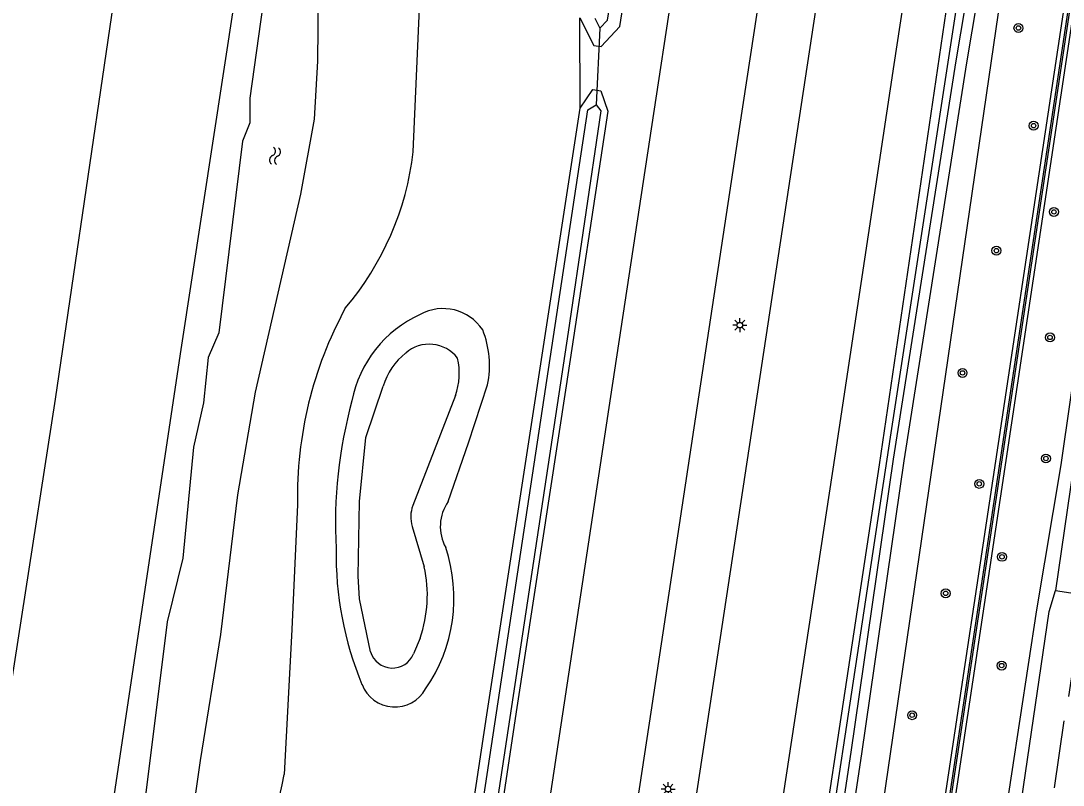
# Model space of a CAD drawing. Extents: x 124000 to 128010, y 398999 to 403000.
# Drawn here: x 126267.4 to 126361, y 399794.3 to 399862.9 of the extents above; entities that cross this region are included whole.
import ezdxf

# ---------------------------------------------------------------- set-up
doc = ezdxf.new("R2010")
doc.units = 0
for name, color, linetype in [('gg-afsc-geluidsscherm', 7, 'Continuous'), ('gg-afsc-hekwerk', 7, 'Continuous'), ('gg-bbg-luifel en loopbrug', 7, 'Continuous'), ('gg-knt-BGT kruinlijn', 7, 'Continuous'), ('gg-knt-bovenkant onderkant talud', 7, 'Continuous'), ('gg-knt-verharding', 7, 'Continuous'), ('gg-kntw-bovenkant insteek waterloop', 7, 'Continuous'), ('gg-kntw-waterlijn', 7, 'Continuous'), ('gg-kwrk-duiker nz buis', 7, 'Continuous'), ('gt-grn-groengrens', 7, 'Continuous'), ('gt-symb-boom', 7, 'Continuous'), ('gt-symb-lichtmast', 7, 'Continuous'), ('gt-symb-watersymbool', 7, 'Continuous'), ('gx-grn-maaiveld', 7, 'Continuous')]:
    doc.layers.add(name, color=color, linetype=linetype)

# ---------------------------------------------------------------- blocks, each defined once
blk = doc.blocks.new('gt0-LMAST')
at = {"layer": 'gt-symb-lichtmast'}
for p, q in [((-0.182, 0.173), (-0.447, 0.438)), ((-0.005, 0.246), (-0.005, 0.621)), ((0.172, 0.173), (0.437, 0.438)), ((-0.255, -0.004), (-0.63, -0.004)), ((-0.182, -0.181), (-0.447, -0.446)), ((-0.005, -0.254), (-0.005, -0.629)), ((0.437, -0.446), (0.172, -0.181)), ((0.245, -0.004), (0.62, -0.004))]:
    blk.add_line(p, q, dxfattribs=at)
blk.add_circle((-0.005, -0.004), 0.25, dxfattribs=at)
blk = doc.blocks.new('gt0-BOOM')
at = {"layer": 'gt-symb-boom'}
for radius in [0.4, 0.2]:
    blk.add_circle((0, 0), radius, dxfattribs=at)
blk = doc.blocks.new('gt0-WA')
at = {"layer": 'gt-symb-watersymbool'}
for centre, start, end in [((-0.323, 0.022), 28.07249, 151.92751), ((0.427, 0.422), 208.07248, 331.92751), ((-0.323, -0.428), 28.07249, 151.92751), ((0.427, -0.028), 208.07248, 331.92751)]:
    blk.add_arc(centre, 0.425, start, end, dxfattribs=at)

msp = doc.modelspace()

# ---------------------------------------------------------------- linework, layer by layer
at = {"layer": 'gg-afsc-geluidsscherm'}
for points in [[(126433.522, 399396.193), (126294.266, 399417.89), (126294.312, 399418.568), (126384.69, 400018.495), (126392.393, 400081.874), (126401.389, 400173.179), (126405.812, 400237.067), (126415.183, 400254.387), (126416.933, 400270.191), (126421.505, 400378.061), (126422.448, 400394.046), (126423.962, 400411.149), (126518.093, 400411.476), (126531.613, 400399.449), (126531.513, 400399.337)], [(126433.522, 399396.193), (126433.545, 399396.341), (126294.438, 399418.015), (126294.46, 399418.546), (126384.838, 400018.472), (126392.542, 400081.856), (126401.538, 400173.164), (126405.962, 400237.057), (126415.315, 400254.315), (126417.082, 400270.175), (126421.655, 400378.055), (126422.598, 400394.037), (126424.098, 400410.986), (126518.093, 400411.326), (126531.513, 400399.337)]]:
    msp.add_lwpolyline(points, dxfattribs=at)
at = {"layer": 'gg-afsc-hekwerk'}
msp.add_line((126361.845, 399822.703), (126360.254, 399811.76), dxfattribs=at)
msp.add_lwpolyline([(126360.254, 399811.76), (126362.804, 399811.383), (126361.44, 399802.273)], dxfattribs=at)
at = {"layer": 'gg-bbg-luifel en loopbrug'}
msp.add_line((126361.022, 399800.085), (126360.153, 399794.053), dxfattribs=at)
at = {"layer": 'gg-knt-BGT kruinlijn'}
for points in [[(126300.242, 399460.061), (126317.155, 399573.618), (126327.853, 399643.472), (126345.991, 399764.256), (126377.209, 399971.201), (126384.168, 400018.601), (126391.597, 400079.17), (126401.015, 400171.969), (126405.272, 400237.075), (126405.836, 400239.447)], [(126405.997, 400230.826), (126401.252, 400165.313), (126397.513, 400125.164), (126394.977, 400098.805), (126384.91, 400016.956), (126372.958, 399936.144), (126361.724, 399862.808), (126350.889, 399790.817), (126334.29, 399679.75), (126332.168, 399665.424)]]:
    msp.add_lwpolyline(points, dxfattribs=at)
at = {"layer": 'gg-knt-bovenkant onderkant talud'}
msp.add_lwpolyline([(126293.229, 399462.196), (126310.804, 399577.419), (126321.785, 399641.664), (126324.83, 399661.281), (126341.384, 399769.192), (126355.148, 399863.606), (126371.991, 399972.892), (126378.989, 400019.753), (126385.648, 400077.466), (126395.494, 400171.208), (126398.482, 400218.678), (126399.195, 400237.176), (126399.855, 400244.875), (126401.075, 400247.387), (126403.954, 400253.411), (126406.57, 400258.304), (126407.848, 400260.608), (126408.109, 400271.651), (126414.004, 400375.395), (126416.291, 400410.556)], dxfattribs=at)
at = {"layer": 'gg-knt-verharding'}
msp.add_line((126324.228, 399854.576), (126328.972, 399885.774), dxfattribs=at)
for points in [[(126362.338, 400063.259), (126359.322, 400038.969), (126356.097, 400014.658), (126352.786, 399991.038), (126348.167, 399960.242), (126342.875, 399925.334), (126331.92, 399853.409)], [(126367.407, 400062.712), (126364.322, 400037.875), (126361.171, 400013.803), (126357.829, 399990.064), (126353.282, 399959.93), (126347.871, 399924.53), (126341.915, 399884.96), (126328.842, 399798.709), (126320.556, 399744.349), (126316.646, 399718.33), (126308.838, 399667.237), (126306.683, 399653.03)], [(126375.086, 400061.828), (126371.995, 400036.99), (126368.895, 400013.208), (126365.235, 399987.425), (126360.949, 399959.247), (126355.621, 399923.874), (126349.501, 399883.525), (126345.75, 399858.978), (126340.485, 399824.032), (126332.179, 399769.496), (126320.274, 399690.665), (126316.376, 399665.179), (126314.314, 399651.556)], [(126281.268, 399569.207), (126281.051, 399569.25), (126283.729, 399587.86), (126287.911, 399615.007), (126291.464, 399638.179), (126299.727, 399693.107), (126303.929, 399720.402), (126307.85, 399746.666), (126311.948, 399773.59), (126316.059, 399800.688), (126320.368, 399829.194), (126324.228, 399854.576)], [(126331.92, 399853.409), (126327.954, 399827.368), (126323.796, 399799.859), (126319.554, 399771.955), (126315.486, 399744.891), (126311.525, 399718.81), (126307.36, 399691.657), (126303.905, 399668.386), (126299.079, 399637.02), (126295.467, 399613.062), (126291.549, 399586.917), (126288.696, 399568.194), (126288.482, 399568.234)]]:
    msp.add_lwpolyline(points, dxfattribs=at)
at = {"layer": 'gg-kntw-bovenkant insteek waterloop'}
for points in [[(126323.031, 399662.04), (126321.74, 399660.117), (126320.587, 399660.289), (126320.014, 399662.511), (126332.334, 399743.098), (126336.188, 399768.41), (126344.467, 399823.06), (126353.306, 399883.083), (126359.695, 399923.364), (126365.113, 399959.07), (126369.177, 399986.373), (126372.735, 400012.848), (126375.768, 400035.991), (126379.045, 400062.476), (126382.001, 400085.384), (126384.826, 400114.553), (126387.163, 400137.912), (126389.716, 400166.128), (126391.77, 400193.942), (126393.76, 400220.612), (126395.587, 400247.464), (126396.695, 400267.432)], [(126317.581, 399863.158), (126318.828, 399860.675), (126319.481, 399860.601), (126321.177, 399862.405), (126325.555, 399890.162), (126330.868, 399925.771), (126336.457, 399962.325), (126341.315, 399993.628), (126344.365, 400016.138), (126347.639, 400040.852), (126350.587, 400064.573), (126353.621, 400089.803), (126355.938, 400111.627), (126355.454, 400112.642), (126353.199, 400112.989), (126352.142, 400111.871)], [(126302.638, 399851.147), (126303.293, 399866.099), (126304.773, 399890.57), (126304.46, 399912.164), (126308.435, 399940.097), (126309.927, 399953.52), (126313.146, 399970.84), (126316.741, 399988.586), (126319.864, 400006.486), (126322.689, 400024.574), (126324.444, 400045.769), (126326.04, 400057.573), (126328.365, 400070.795), (126329.367, 400076.963)], [(126323.031, 399662.04), (126327.041, 399690.098), (126334.838, 399742.841), (126338.537, 399768.285), (126342.893, 399797.119), (126346.686, 399823.411), (126352.294, 399859.144), (126356.486, 399884.03), (126360.061, 399908.445), (126363.653, 399932.302), (126367.208, 399956.505), (126370.042, 399973.218), (126373.244, 399995.515), (126376.51, 400018.7), (126379.574, 400041.751), (126382.631, 400066.119), (126383.672, 400073.796)], [(126337.653, 399672.667), (126358.597, 399810.023), (126360.759, 399823.044), (126366.579, 399863.454), (126372.003, 399897.554), (126376.599, 399928.428), (126377.154, 399929.924)], [(126317.618, 399855.075), (126318.76, 399856.738), (126319.46, 399856.629), (126320.082, 399854.802), (126316.349, 399830.149), (126311.93, 399801.263), (126307.86, 399774.167), (126303.737, 399747.188), (126299.827, 399721.306), (126295.605, 399693.625), (126291.763, 399668.142), (126290.492, 399666.397), (126289.867, 399666.451), (126288.925, 399668.523)], [(126288.925, 399668.523), (126293.047, 399693.714), (126297.317, 399721.262), (126301.198, 399746.908), (126305.359, 399774.843), (126309.227, 399800.62), (126317.618, 399855.075)], [(126305.771, 399819.757), (126307.598, 399825.03), (126309.299, 399830.228)], [(126292.253, 399819.505), (126291.745, 399808.259), (126291.053, 399795.254)], [(126339.685, 399673.178), (126359.685, 399809.893), (126360.254, 399811.76)]]:
    msp.add_lwpolyline(points, dxfattribs=at)
for centre, radius, start, end in [((126276.214, 399854.277), 26.609, 319.78812, 353.24398), ((126327.527, 399820.239), 35.282, 151.45548, 181.19194), ((126305.315, 399832.799), 4.273, 33.84631, 118.84183), ((126307.664, 399826.769), 10.722, 114.28746, 169.14659), ((126300.766, 399831.973), 8.709, 348.44279, 21.59955), ((126337.112, 399817.796), 41.461, 164.62577, 183.10073), ((126308.94, 399817.516), 3.882, 144.73032, 209.11595), ((126326.373, 399815.053), 30.667, 179.06578, 202.46446), ((126291.961, 399811.092), 14.325, 325.3425, 18.4555), ((126300.981, 399804.484), 3.163, 201.3073, 330.89806), ((126217.542, 399809.891), 74.954, 337.08119, 348.73881)]:
    msp.add_arc(centre, radius, start, end, dxfattribs=at)
at = {"layer": 'gg-kntw-waterlijn'}
for p, q in [((126306.415, 399829.269), (126302.591, 399819.392)), ((126302.529, 399817.523), (126303.621, 399813.892)), ((126303.24, 399807.507), (126302.66, 399806.08))]:
    msp.add_line(p, q, dxfattribs=at)
for points in [[(126322.073, 399662.408), (126321.351, 399661.331), (126321.033, 399662.562), (126332.954, 399743.212), (126336.808, 399768.525), (126345.446, 399825.528), (126354.295, 399882.932), (126360.683, 399923.211), (126366.102, 399958.921), (126370.167, 399986.233), (126373.726, 400012.716), (126376.76, 400035.865), (126380.037, 400062.351), (126382.262, 400073.983), (126384.138, 400089.122), (126386.6, 400114.4), (126388.846, 400137.708), (126391.398, 400165.952), (126393.748, 400192.659), (126395.378, 400220.459), (126397.199, 400247.7), (126398.164, 400265.142), (126398.387, 400267.099)], [(126396.316, 400215.111), (126394.753, 400190.156), (126392.641, 400165.901), (126390.957, 400143.335), (126388.243, 400118.036), (126385.3, 400093.236), (126381.639, 400066.248), (126378.582, 400041.879), (126375.519, 400018.836), (126372.254, 399995.656), (126369.054, 399973.373), (126366.22, 399956.661), (126362.664, 399932.449), (126359.072, 399908.592), (126355.498, 399884.186), (126351.307, 399859.305), (126345.697, 399823.56), (126341.904, 399797.265), (126337.548, 399768.432), (126333.849, 399742.986), (126326.051, 399690.242), (126322.073, 399662.408)], [(126318.93, 399863.146), (126319.381, 399862.247), (126320.049, 399862.957), (126324.369, 399890.344), (126329.681, 399925.95), (126331.53, 399938.902), (126334.703, 399955.728), (126339.435, 399989.378), (126340.341, 399995.257), (126342.904, 400014.17)], [(126317.255, 400001.859), (126314.589, 399987.123), (126310.284, 399966.205), (126307.515, 399946.726), (126306.257, 399937.879), (126302.522, 399915.128), (126301.892, 399907.976), (126299.75, 399890.866), (126297.203, 399883.707), (126295.189, 399873.597), (126294.112, 399865.242), (126294.05, 399859.295), (126293.727, 399854.072), (126292.528, 399847.351), (126288.445, 399829.583), (126286.874, 399820.368), (126285.328, 399807.817), (126283.511, 399796.5), (126282.274, 399787.932)], [(126304.395, 399965.262), (126303.919, 399962.894), (126303.241, 399958.356), (126301.976, 399949.893), (126299.697, 399935.474), (126298.14, 399925.623), (126296.515, 399914.336), (126294.634, 399901.276), (126293.513, 399893.494), (126293.21, 399892.323), (126292.961, 399889.282), (126289.92, 399869.886), (126287.967, 399855.948), (126287.974, 399853.746), (126287.304, 399852.089), (126285.176, 399834.891), (126284.242, 399832.686), (126283.801, 399828.626), (126282.9, 399824.628), (126281.961, 399814.661), (126280.545, 399808.956), (126278.54, 399792.906)], [(126319.455, 399854.82), (126316.532, 399834.953), (126304.252, 399753.733), (126294.799, 399692.875), (126290.962, 399668.169), (126290.31, 399668.041), (126289.776, 399668.417), (126292.18, 399683.957), (126302.949, 399753.573), (126318.303, 399854.922), (126319.046, 399855.369), (126319.455, 399854.82)], [(126298.801, 399806.26), (126297.805, 399811.027), (126297.693, 399813.05), (126297.809, 399819.774), (126298.391, 399825.512), (126299.946, 399830.103)]]:
    msp.add_lwpolyline(points, dxfattribs=at)
for centre, radius, start, end in [((126304.064, 399830.679), 3.201, 37.50877, 131.26767), ((126305.539, 399828.506), 5.816, 128.07497, 164.06736), ((126300.969, 399831.259), 5.798, 339.93187, 13.66123), ((126305.377, 399818.364), 2.969, 159.74458, 196.45549), ((126292.322, 399811.362), 11.578, 340.55055, 12.61974), ((126300.763, 399806.863), 2.053, 197.09596, 337.56288)]:
    msp.add_arc(centre, radius, start, end, dxfattribs=at)
at = {"layer": 'gg-kwrk-duiker nz buis'}
msp.add_line((126319.381, 399862.247), (126319.046, 399855.369), dxfattribs=at)
at = {"layer": 'gt-grn-groengrens'}
msp.add_line((126317.618, 399855.075), (126317.581, 399863.158), dxfattribs=at)
at = {"layer": 'gx-grn-maaiveld'}
for points in [[(126259.197, 399679.708), (126264.328, 399716.775), (126269.908, 399755.412), (126275.83, 399793.535), (126281.811, 399833.413), (126287.564, 399870.856), (126293.752, 399909.013), (126298.899, 399940.957), (126304.816, 399979.194), (126306.813, 399992.468)], [(126279.305, 399888.921), (126270.505, 399828.933), (126261.398, 399770.421), (126253.215, 399716.784), (126246.022, 399669.637)]]:
    msp.add_lwpolyline(points, dxfattribs=at)

# ---------------------------------------------------------------- block references
at = {"layer": 'gt-symb-boom'}
for p in [(126356.94, 399862.253), (126358.297, 399853.49), (126360.123, 399845.75), (126354.964, 399842.274), (126359.773, 399834.485), (126351.923, 399831.302), (126359.406, 399823.618), (126353.424, 399821.34), (126355.467, 399814.792), (126350.409, 399811.515), (126355.437, 399805.034), (126347.4, 399800.578)]:
    msp.add_blockref('gt0-BOOM', p, dxfattribs=at)
at = {"layer": 'gt-symb-lichtmast'}
for p in [(126331.938, 399835.593), (126325.503, 399793.951)]:
    msp.add_blockref('gt0-LMAST', p, dxfattribs=at)
at = {"layer": 'gt-symb-watersymbool', "rotation": 82.9318599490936}
msp.add_blockref('gt0-WA', (126290.221, 399850.727), dxfattribs=at)

doc.saveas('drawing.dxf')
